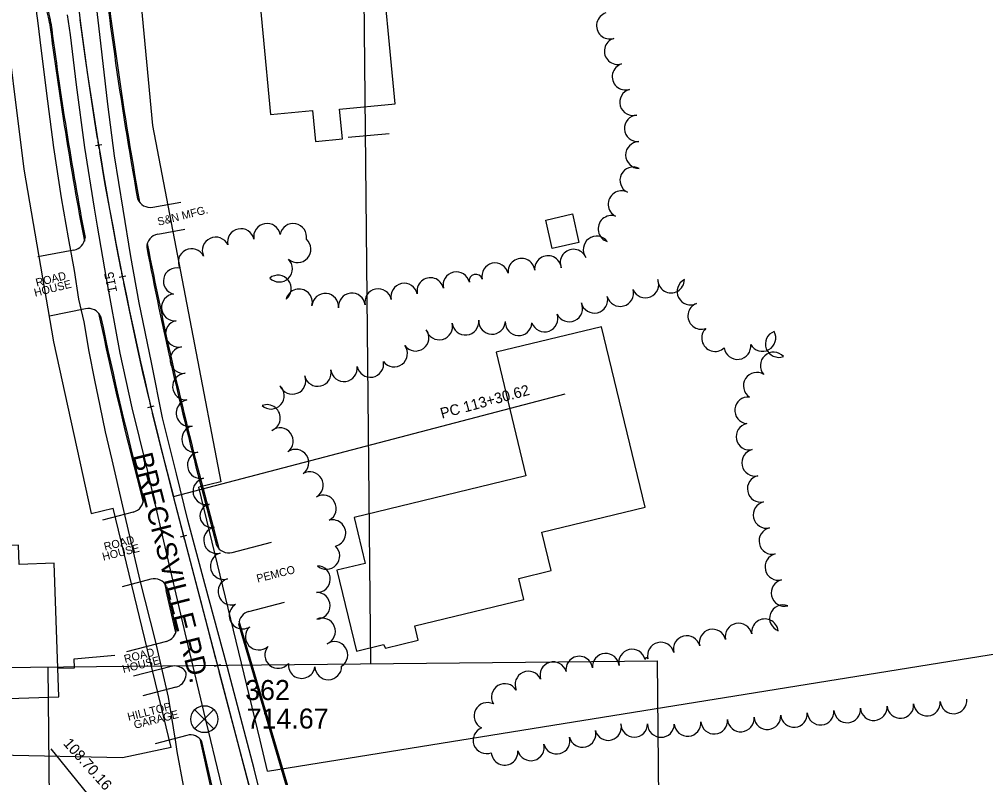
# Model space of a CAD drawing. Extents: x -25029 to 2274964, y -81170 to 687028.
# Drawn here: x -4077 to -3352, y -68600 to -68032 of the extents above; entities that cross this region are included whole.
import ezdxf

# ---------------------------------------------------------------- set-up
doc = ezdxf.new("R2010")
doc.units = 0
for name, color, linetype in [('81911BEA - RW_X_Fee_RW', 7, 'Continuous'), ('BD_X_Canopy', 7, 'Continuous'), ('BLDG', 7, 'Continuous'), ('Default', 7, 'Continuous'), ('GE_X_CL_2000', 7, 'Continuous'), ('PV_X_EOP', 7, 'Continuous'), ('ROAD', 7, 'Continuous'), ('ROAD-NAME', 7, 'Continuous'), ('TI_VER', 7, 'Continuous'), ('TREES', 7, 'Continuous'), ('WALL', 7, 'Continuous')]:
    doc.layers.add(name, color=color, linetype=linetype)

msp = doc.modelspace()

# ---------------------------------------------------------------- linework, layer by layer
at = {"layer": '81911BEA - RW_X_Fee_RW'}
for p, q in [((-3925.62, -68378.43), (-3942.15, -68382.44)), ((-4022.81, -68402), (-4006.29, -68397.99)), ((-3962.78, -68577.44), (-3999.3, -68585.21)), ((-3999.3, -68585.21), (-4229.67, -68580.18))]:
    msp.add_line(p, q, dxfattribs=at)
for points in [[(-4001.06, -67568.6), (-4002.09, -67840.56), (-3990.96, -67960), (-3976.86, -68111.35), (-3945.4, -68275.34), (-3925.62, -68378.43)], [(-4089.58, -68013.49), (-4073.17, -68143.95), (-4050.9, -68273.54), (-4022.81, -68402)], [(-3890.58, -68595.13), (-3128.32, -68472.19), (-3062.25, -68461.2), (-2479.85, -68374.94)], [(-3890.58, -68595.13), (-3896.21, -68571.92), (-3942.15, -68382.44)], [(-3962.78, -68577.44), (-3968.53, -68553.73), (-4006.29, -68397.99)]]:
    msp.add_lwpolyline(points, dxfattribs=at)
at = {"layer": 'BD_X_Canopy'}
msp.add_line((-3638.89, -69617.1), (-3961.19, -68389.42), dxfattribs=at)
msp.add_arc((-1190.33, -67661.99), 2864.76, 178.09601, 194.70989, dxfattribs=at)
at = {"layer": 'BLDG'}
for points in [[(-3856.97, -68100.09), (-3854.77, -68123.29), (-3834.57, -68121.38), (-3836.68, -68099.04), (-3794.95, -68095.09), (-3806.6, -67972.04), (-3899.99, -67980.88), (-3888.43, -68103.06)], [(-3657.3, -68198.98), (-3677.27, -68203.51), (-3682.12, -68182.15), (-3662.16, -68177.61)], [(-3719.39, -68281.18), (-3696.99, -68373.97), (-3825.83, -68405.07), (-3817.52, -68439.52), (-3838.62, -68444.62), (-3824.01, -68505.15), (-3803.82, -68500.28), (-3802.27, -68502.94), (-3777.73, -68497.02), (-3780.32, -68486.26), (-3698.51, -68466.51), (-3702.33, -68450.69), (-3678.04, -68444.83), (-3684.99, -68416.05), (-3607.63, -68397.38), (-3640.29, -68262.09)], [(-4050.51, -68439.38), (-4076.65, -68440.27), (-4077.13, -68425.82), (-4102.23, -68426.67), (-4101.73, -68441.38), (-4158.46, -68443.3), (-4157.27, -68478.62), (-4139.66, -68478.03), (-4137.48, -68542.55), (-4047.12, -68539.5)]]:
    msp.add_lwpolyline(points, close=True, dxfattribs=at)
at = {"layer": 'Default'}
for p, q in [((-3823.15, -67525.93), (-3813.45, -68514.64)), ((-4019.63, -68126.43), (-4014.7, -68125.61)), ((-4017.25, -68126.04), (-4017.25, -68126.04)), ((-3976.69, -68172.58), (-3955.61, -68168.78)), ((-3972.91, -68192.82), (-3952.7, -68188.9)), ((-4035.78, -68204.81), (-4062.68, -68209.87)), ((-4001.69, -68224.89), (-3996.79, -68223.91)), ((-3999.34, -68224.42), (-3999.34, -68224.42)), ((-4027.07, -68248.63), (-4053.98, -68254.27)), ((-3961.19, -68389.42), (-3667.57, -68312.34)), ((-3980.33, -68322.66), (-3975.47, -68321.51)), ((-3978, -68322.11), (-3978, -68322.11)), ((-3636.01, -69628.07), (-3961.19, -68389.42)), ((-3939.92, -68383.84), (-3928.89, -68425.84)), ((-3938.95, -68383.58), (-3927.21, -68428.29)), ((-3991.23, -68401.05), (-4014.37, -68407.13)), ((-3955.84, -68419.67), (-3951, -68418.4)), ((-3953.42, -68419.04), (-3953.42, -68419.04)), ((-3917.14, -68431.23), (-3887.69, -68423.5)), ((-3978.02, -68451.35), (-3999.53, -68456.99)), ((-3967.95, -68454.28), (-3966.49, -68459.81)), ((-3959.34, -68491.3), (-3966.5, -68459.78)), ((-3966.27, -68456.73), (-3965.53, -68459.56)), ((-3958.85, -68488.94), (-3965.53, -68459.56)), ((-3904.54, -68475.48), (-3877.83, -68468.47)), ((-3875.35, -68606.16), (-3911.79, -68482.68)), ((-3876.31, -68606.44), (-3912.14, -68485.03)), ((-3966.28, -68497.89), (-3996.24, -68505.75)), ((-4206.77, -68518.5), (-3598.31, -68512.53)), ((-3589.75, -69385.19), (-3598.31, -68512.53)), ((-4046.49, -69389.67), (-4055.05, -68517.01)), ((-3962.82, -68516.62), (-3991.04, -68524.03)), ((-3930.45, -68516.4), (-3925.61, -68515.13)), ((-3928.03, -68515.76), (-3928.03, -68515.76)), ((-3959.27, -68532.24), (-3984.11, -68538.76)), ((-3951.07, -68568.34), (-3974.79, -68574.56)), ((-3933.32, -68605.87), (-3941.23, -68571.03)), ((-3844.27, -68834.79), (-4052.84, -68578.4)), ((-3932.34, -68605.64), (-3939.79, -68572.87))]:
    msp.add_line(p, q, dxfattribs=at)
for points in [[(-4024.84, -68076.62), (-4027.16, -68061.06), (-4030.99, -68032.04)], [(-4017.98, -68121.09), (-4020.09, -68108.41), (-4024.84, -68076.62)], [(-4016.75, -68128.49), (-4017.57, -68123.56)], [(-4008.63, -68175.29), (-4012.24, -68155.64), (-4016.34, -68130.96)], [(-4000.23, -68219.5), (-4003.6, -68202.72), (-4008.63, -68175.29)], [(-3998.75, -68226.85), (-3999.73, -68221.95)], [(-3989, -68273.33), (-3994.17, -68249.66), (-3998.26, -68229.3)], [(-3979.05, -68317.22), (-3983.96, -68296.43), (-3989, -68273.33)], [(-3977.33, -68324.52), (-3978.48, -68319.65)], [(-3965.96, -68370.64), (-3972.96, -68343.02), (-3976.75, -68326.95)], [(-3954.69, -68414.2), (-3961.19, -68389.42), (-3961.19, -68389.42), (-3965.96, -68370.64)], [(-3952.78, -68421.46), (-3954.05, -68416.62)], [(-3940.72, -68467.4), (-3952.15, -68423.88)], [(-3929.3, -68510.93), (-3940.72, -68467.4)], [(-3927.39, -68518.18), (-3928.66, -68513.34)], [(-3915.33, -68564.12), (-3926.76, -68520.6)], [(-3903.9, -68607.65), (-3915.33, -68564.12)]]:
    msp.add_lwpolyline(points, dxfattribs=at)
for centre, radius, start, end in [((-1190.33, -67661.99), 2864.76, 178.09601, 194.70989), ((-1190.33, -67661.99), 2842.76, 185.78611, 190.21731), ((-1190.33, -67661.99), 2841.76, 185.73096, 190.27433), ((-4102.56, -68040.75), 49, 7.41026, 47.39125), ((-4102.56, -68040.75), 50, 7.41026, 47.39125), ((-1190.33, -67661.99), 2887.76, 187.41026, 190.69639), ((-1190.33, -67661.99), 2886.76, 187.41026, 190.64651), ((-3978.5, -68162.54), 10.2, 201.26078, 280.22228), ((-3970.97, -68202.83), 10.2, 100.96228, 179.92249), ((-4037.68, -68194.69), 10.3, 280.64226, 356.52564), ((-1190.33, -67661.99), 2841.76, 190.91026, 194.70989), ((-1190.33, -67661.99), 2842.76, 190.96727, 194.70989), ((-4024.95, -68258.71), 10.3, 25.95916, 101.84232), ((-1190.33, -67661.99), 2887.76, 191.78821, 194.67456), ((-1190.33, -67661.99), 2886.76, 191.83809, 194.61883), ((-3993.82, -68391.18), 10.2, 284.70948, 3.4478), ((-3919.73, -68421.36), 10.2, 206.07325, 284.70952), ((-3975.43, -68461.21), 10.2, 26.06845, 104.70954), ((-3901.95, -68485.34), 10.2, 104.70954, 178.26791), ((-3969.02, -68488.06), 10.2, 285.56285, 355.07791), ((-3960.23, -68526.49), 10.2, 44.2883, 104.70952), ((-3956.71, -68522.79), 5.11, 341.49488, 42.16569), ((-3961.86, -68522.37), 10.2, 284.70952, 348.4313), ((-3948.48, -68578.2), 10.2, 31.53031, 104.70951)]:
    msp.add_arc(centre, radius, start, end, dxfattribs=at)
at = {"layer": 'GE_X_CL_2000'}
msp.add_lwpolyline([(-4040.68, -68028.49), (-4038.64, -68043.44), (-4034.13, -68080.92), (-4027.67, -68127.93), (-4020.59, -68173.36), (-4018.32, -68186.65), (-4011.58, -68226.1), (-4001.3, -68282), (-3992.32, -68322.97), (-3981.43, -68367.44), (-3969.25, -68419.53), (-3952.69, -68491.53), (-3938.59, -68550.39), (-3924.9, -68607.49), (-3904.82, -68692.99), (-3886.19, -68764.3), (-3871.68, -68819.8), (-3855.47, -68884.7), (-3849.02, -68913.53), (-3840.66, -68950.88), (-3835.96, -68969.42), (-3827.07, -69004.53), (-3818.67, -69040.42), (-3813.46, -69062.65)], dxfattribs=at)
at = {"layer": 'PV_X_EOP'}
msp.add_lwpolyline([(-3862.57, -68748.36), (-3900.63, -68593.5), (-3920.6, -68517.39), (-3937.7, -68454.76), (-3950.31, -68407.04), (-3958.84, -68372.26), (-3969.23, -68330.3), (-3977.52, -68288.85), (-3986.78, -68244.3), (-3993.06, -68209.46), (-3998.92, -68173.91), (-4005.25, -68133.94), (-4010.39, -68095.31), (-4016.31, -68043.13), (-4021.22, -67999.94)], dxfattribs=at)
at = {"layer": 'ROAD'}
msp.add_lwpolyline([(-4064.5, -68021.98), (-4063.08, -68032.66), (-4060.31, -68055.34), (-4055.59, -68093.06), (-4051.05, -68127.75), (-4045.28, -68165.47), (-4040.09, -68195.4), (-4035.58, -68220.06), (-4032.17, -68241.41), (-4028.4, -68258.35), (-4024.51, -68280.68), (-4020.4, -68302.11), (-4016.29, -68321.29), (-4012.24, -68340.76), (-4007.36, -68361.91), (-3999.25, -68396.48), (-3986.26, -68452.21), (-3974.76, -68497.46), (-3965.15, -68539.77), (-3959.7, -68573.34), (-3958.54, -68580.3), (-3953.82, -68605.87), (-3918.6, -68748.36)], dxfattribs=at)
at = {"layer": 'TI_VER'}
for p, q in [((-3945.33, -68548.94), (-3930.93, -68563.34)), ((-3938.13, -68556.14), (-3930.93, -68548.94)), ((-3938.13, -68556.14), (-3945.33, -68563.34))]:
    msp.add_line(p, q, dxfattribs=at)
msp.add_circle((-3937.94, -68556.18), 10.1, dxfattribs=at)
at = {"layer": 'TREES'}
for centre, radius, start, end in [((-3634.08, -68036.51), 10, 107.10289, 287.10289), ((-3628.2, -68055.62), 10, 107.10289, 287.10289), ((-3622.33, -68074.72), 9.98, 107.10289, 287.10289), ((-3616.64, -68093.88), 10, 105.97709, 285.97709), ((-3613.16, -68113.47), 10, 94.18585, 274.18585), ((-3612.27, -68133.44), 10, 90.88858, 270.88858), ((-3616.52, -68152.41), 10, 63.83641, 243.83641), ((-3625.35, -68170.36), 10, 63.79239, 243.79239), ((-3632.88, -68188.83), 10, 71.86392, 251.86392), ((-3891.02, -68194.77), 10, 10.20481, 190.20481), ((-3871.34, -68194.81), 10, 349.5645, 169.5645), ((-3929.49, -68204.97), 10, 24.68711, 204.68711), ((-3910.63, -68198.67), 10, 12.27844, 192.27844), ((-3644.04, -68204.27), 10, 36.37039, 216.37039), ((-3868.16, -68204.09), 10, 228.29018, 48.29018), ((-3947.48, -68213.7), 10, 27.05404, 207.05404), ((-3680.46, -68218.91), 10, 4.95984, 184.95984), ((-3661.29, -68214.12), 10, 23.09611, 203.09611), ((-3881.92, -68218.59), 10, 224.76157, 44.76157), ((-3720.03, -68224.35), 10, 12.98891, 192.98891), ((-3700.35, -68220.94), 10, 6.698, 186.698), ((-3958.7, -68227.98), 10, 76.65319, 256.65319), ((-3882.87, -68233.52), 10, 307.95604, 127.95604), ((-3749.1, -68231.03), 10, 12.84569, 192.84569), ((-3734.56, -68227.71), 4.92, 12.98891, 192.98891), ((-3788.18, -68239.6), 10, 11.9566, 191.9566), ((-3768.62, -68235.39), 10, 12.33321, 192.33321), ((-3607.46, -68230.5), 10, 202.37604, 22.37604), ((-3588.21, -68226.75), 10, 179.70108, 359.70108), ((-3573.69, -68235.72), 10, 116.89626, 296.89626), ((-3960.09, -68247.66), 10, 95.23386, 275.23386), ((-3867.02, -68243.87), 10, 345.7159, 165.7159), ((-3847.37, -68247.18), 10, 355.19999, 175.19999), ((-3827.46, -68246.92), 10, 6.30506, 186.30506), ((-3807.74, -68243.75), 10, 11.9566, 191.9566), ((-3626.36, -68236.91), 10, 195.08233, 15.08233), ((-3664.53, -68248.42), 10, 204.70392, 24.70392), ((-3645.73, -68241.88), 10, 193.68015, 13.68015), ((-3565.65, -68254), 10, 110.55202, 290.55202), ((-3683.04, -68255.97), 10, 199.64296, 19.64296), ((-3957.09, -68267.4), 10, 102.07546, 282.07546), ((-3761.97, -68261.9), 10, 194.48137, 14.48137), ((-3742.34, -68258.33), 10, 186.1393, 6.1393), ((-3722.41, -68257.72), 10, 177.3727, 357.3727), ((-3702.44, -68258.75), 10, 176.70908, 356.70908), ((-3779.71, -68270.32), 10, 216.26481, 36.26481), ((-3555.26, -68270.62), 10, 133.48952, 313.48952), ((-3519.78, -68270.52), 10, 208.7803, 28.7803), ((-3507.48, -68275.06), 10, 110.70372, 290.70372), ((-3953.72, -68287.1), 10, 97.31726, 277.31726), ((-3795.77, -68282.25), 10, 216.95933, 36.95933), ((-3538.46, -68276.61), 10, 187.29018, 7.29018), ((-3511.3, -68291.18), 10, 42.58764, 222.58764), ((-3813.6, -68290.03), 10, 190.23731, 10.23731), ((-3853, -68296.73), 10, 193.00842, 13.00842), ((-3833.35, -68293.14), 10, 187.65743, 7.65743), ((-3524.05, -68306.37), 10, 57.38831, 237.38831), ((-3951.78, -68306.99), 10, 93.83749, 273.83749), ((-3872.04, -68302.68), 10, 201.69916, 21.69916), ((-3888.04, -68313.79), 10, 227.87906, 47.87906), ((-3949.05, -68326.76), 10, 101.86869, 281.86869), ((-3530.49, -68324.74), 10, 83.9846, 263.9846), ((-3891.07, -68330.51), 10, 291.53358, 111.53358), ((-3944.89, -68346.32), 10, 102.13784, 282.13784), ((-3881.4, -68347.81), 10, 306.89512, 126.89512), ((-3529.43, -68344.46), 10, 102.16283, 282.16283), ((-3869.68, -68364.01), 10, 304.88463, 124.88463), ((-3525.22, -68364.01), 10, 102.16452, 282.16452), ((-3940.69, -68365.87), 10, 102.13784, 282.13784), ((-3936.48, -68385.43), 10, 102.13784, 282.13784), ((-3858.95, -68380.87), 10, 300.02564, 120.02564), ((-3521, -68383.57), 10, 102.16452, 282.16452), ((-3849.14, -68398.3), 10, 298.76239, 118.76239), ((-3932.54, -68403.76), 8.76, 102.13784, 282.13784), ((-3516.7, -68403.1), 10, 102.70837, 282.70837), ((-3928.46, -68422.07), 10, 102.92704, 282.92704), ((-3842.01, -68416.79), 10, 283.38426, 103.38426), ((-3512.3, -68422.61), 10, 102.70842, 282.70842), ((-3846.49, -68433.86), 10, 227.25048, 47.25048), ((-3923.48, -68441.43), 10, 105.94012, 285.94012), ((-3507.78, -68442.09), 10, 103.41598, 283.41598), ((-3853.57, -68451.2), 10, 268.29466, 88.29466), ((-3917.7, -68460.58), 10, 107.65239, 287.65239), ((-3503.14, -68461.54), 10, 103.41598, 283.41598), ((-3853.76, -68471.2), 10, 270.63109, 90.63109), ((-3909.31, -68478.55), 10, 122.39568, 302.39568), ((-3504.38, -68480.61), 10, 69.115, 249.115), ((-3849.81, -68490.43), 10, 292.54094, 112.54094), ((-3537.6, -68494.29), 10, 11.98594, 191.98594), ((-3517.88, -68491.08), 10, 6.4773, 186.4773), ((-3897.17, -68494.34), 10, 132.70981, 312.70981), ((-3557.08, -68498.81), 10, 14.12587, 194.12587), ((-3840.54, -68508.06), 10, 302.93529, 122.93529), ((-3595.87, -68508.57), 10, 14.12587, 194.12587), ((-3576.48, -68503.69), 10, 14.12587, 194.12587), ((-3882.67, -68508.05), 10, 140.48991, 320.48991), ((-3617.41, -68513.8), 10, 13.09663, 193.09663), ((-3676.48, -68523.29), 10, 16.96558, 196.96558), ((-3657, -68519.08), 10, 7.45885, 187.45885), ((-3637.12, -68516.92), 10, 4.89981, 184.89981), ((-3606.62, -68511.27), 1.09, 14.12588, 194.12588), ((-3865.03, -68515.63), 10, 173.02469, 353.02469), ((-3845.11, -68516.65), 10, 181.11687, 1.11687), ((-3695.15, -68530.34), 10, 24.39646, 204.39646), ((-3712.82, -68539.63), 10, 31.05132, 211.05132), ((-3376.55, -68542.1), 10, 184.84562, 4.84562), ((-3725.84, -68553.74), 10, 63.55872, 243.55872), ((-3476.19, -68550.55), 10, 184.84562, 4.84562), ((-3456.26, -68548.86), 10, 184.84562, 4.84562), ((-3436.33, -68547.17), 10, 184.84562, 4.84562), ((-3416.4, -68545.48), 10, 184.84562, 4.84562), ((-3396.48, -68543.79), 10, 184.84562, 4.84562), ((-3555.9, -68557.31), 10, 184.84562, 4.84562), ((-3535.98, -68555.62), 10, 184.84562, 4.84562), ((-3516.05, -68553.93), 10, 184.84562, 4.84562), ((-3496.12, -68552.24), 10, 184.84562, 4.84562), ((-3726.61, -68571.99), 10, 111.60111, 291.60111), ((-3635.37, -68562.17), 9.89, 194.6699, 14.6699), ((-3615.8, -68559.7), 10, 179.82899, 359.82899), ((-3595.8, -68559.78), 10, 179.67116, 359.67116), ((-3575.83, -68559), 10, 184.84562, 4.84562), ((-3673.96, -68572.28), 10, 194.6699, 14.6699), ((-3654.61, -68567.21), 10, 194.6699, 14.6699), ((-3693.31, -68577.34), 10, 194.6699, 14.6699), ((-3712.96, -68580.58), 10, 184.06545, 4.06545)]:
    msp.add_arc(centre, radius, start, end, dxfattribs=at)
at = {"layer": 'WALL'}
msp.add_line((-3799.59, -68117.48), (-3830.27, -68120.21), dxfattribs=at)
msp.add_lwpolyline([(-4047.85, -68518.03), (-4035.23, -68517.8), (-4035.61, -68510.99), (-4005.14, -68508.33)], dxfattribs=at)

# ---------------------------------------------------------------- texts
at = {"layer": 'Default'}
for s, height, rotation, p in [('S&N MFG.', 6, 14.16504, (-3972.32, -68186.48)), ('ROAD', 6, 14.16504, (-4063.53, -68232.15)), ('115', 7, 101.35875, (-4003.25, -68235.85)), ('HOUSE', 6, 14.16504, (-4064.77, -68239.68)), ('PC 113+30.62', 7.9999, 15.22795, (-3759.92, -68331.08)), ('ROAD', 6, 14.16504, (-4012.42, -68429.98)), ('HOUSE', 6, 14.16504, (-4013.66, -68437.52)), ('PEMCO', 6, 14.16504, (-3898.04, -68453.87)), ('ROAD', 6, 14.16504, (-3997.36, -68514.16)), ('HOUSE', 6, 14.16504, (-3998.6, -68521.69)), ('HILLTOP', 6, 14.16504, (-3994.76, -68557.44)), ('GARAGE', 6, 14.16504, (-3990.02, -68563.46)), ('108.70.16', 8, 311.77652, (-4044.18, -68574.74))]:
    msp.add_text(s, height=height, rotation=rotation, dxfattribs=at).set_placement(p)
at = {"layer": 'ROAD-NAME'}
msp.add_text('BRECKSVILLE RD.', height=14.99, rotation=284.23353, dxfattribs=at).set_placement((-3991.85, -68358.55))
at = {"layer": 'TI_VER'}
for s, p in [('362', (-3907.37, -68541.84)), ('714.67', (-3906.24, -68563.23))]:
    msp.add_text(s, height=15, dxfattribs=at).set_placement(p)

doc.saveas('drawing.dxf')
